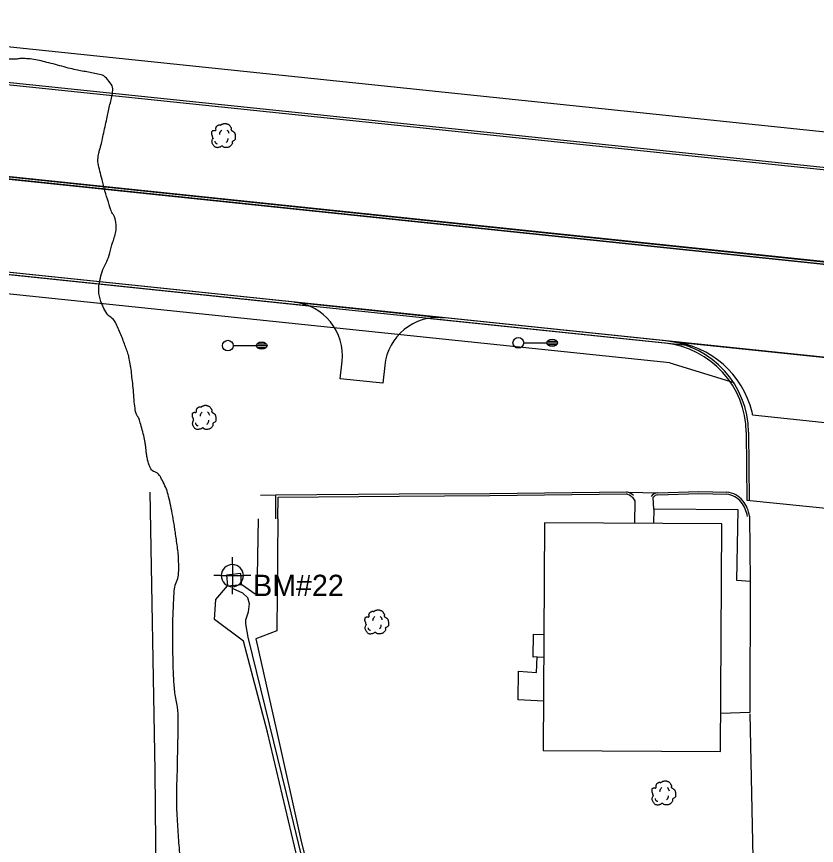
# Model space of a CAD drawing. Extents: x 2145380 to 2157287, y 139568 to 149130.
# Drawn here: x 2148786.6 to 2149010.8, y 142727.3 to 142959.6 of the extents above; entities that cross this region are included whole.
import ezdxf

# ---------------------------------------------------------------- set-up
doc = ezdxf.new("R2010")
doc.units = 0
for name, color, linetype in [('PR_PREVIOUSLY CONSTRUCTED', 7, 'Continuous'), ('SURV_Benchmark', 7, 'Continuous'), ('TOPO_Asphalt', 7, 'Continuous'), ('TOPO_Building', 7, 'Continuous'), ('TOPO_Concrete', 7, 'Continuous'), ('TOPO_Curb Back', 7, 'Continuous'), ('TOPO_DRAIN_Headwall', 7, 'Continuous'), ('TOPO_Fence', 7, 'Continuous'), ('TOPO_Flowline', 7, 'Continuous'), ('TOPO_Light Pole', 7, 'Continuous'), ('TOPO_Sidewalk', 7, 'Continuous'), ('TOPO_Tree', 7, 'Continuous')]:
    doc.layers.add(name, color=color, linetype=linetype)

# ---------------------------------------------------------------- blocks, each defined once
blk = doc.blocks.new('LP')
at = {"layer": 'TOPO_Light Pole'}
blk.add_line((3.81, 0), (20.32, 0), dxfattribs=at)
for points in [[(20.32, 0), (27.94, 0)], [(20.32, 0), (23.5, 0)], [(20.83, 1.27), (27.43, 1.27)], [(20.83, 1.27), (23.5, 1.27)], [(23.71, 1.27), (27.43, 1.27)], [(23.71, 0), (27.94, 0)], [(20.83, -1.27), (27.43, -1.27)], [(20.83, -1.27), (23.5, -1.27)], [(23.71, -1.27), (27.43, -1.27)]]:
    blk.add_lwpolyline(points, dxfattribs=at)
blk.add_circle((0, 0), 3.81, dxfattribs=at)
blk.add_ellipse((24.13, 0), major_axis=(3.81, 0), ratio=0.666667, dxfattribs=at)
blk = doc.blocks.new('TREE')
at = {"layer": 'TOPO_Tree'}
for points in [[(-14.1, -0.4), (-14.2, 0.5), (-14.4, 1.4), (-14.6, 2.3), (-14.8, 3.2), (-15.5, 4), (-15.7, 4.9), (-15.8, 5.6), (-15.7, 6.3), (-15.7, 7), (-15.6, 7.9), (-15.7, 8.8), (-15.1, 9.7), (-14.6, 10.4), (-13.8, 10.5), (-13, 10.7), (-12.2, 11), (-11.1, 10), (-10.4, 10.7), (-9.4, 11.7), (-10.3, 13.3), (-9.8, 14.4), (-9.6, 15.1), (-9.3, 15.9), (-8.8, 16.5), (-8.2, 17.3), (-7.5, 17.7), (-6.7, 18.1), (-6.1, 18.4), (-5.6, 18.6), (-5.1, 18.7), (-4.5, 18.7), (-4, 18.5), (-3.5, 18.1)], [(-3.5, 17.6), (-3.1, 18.3), (-2.6, 18.8), (-1.9, 19.2), (-1, 19.7), (-0.2, 20), (0.7, 20.2), (1.6, 20.5), (2.5, 20.8), (3.4, 20.8), (4.1, 20.7), (4.8, 20.5), (5.5, 20.2), (6.4, 19.9), (7.3, 19.7), (8.2, 19.2), (9.4, 18.4), (10, 17.2), (10.8, 16), (11.2, 15.3), (11.6, 14.6), (11.9, 13.9), (12.2, 13.1), (11.4, 12), (11.9, 11.2), (12, 11), (12.2, 10.9), (12.4, 10.7), (12.9, 10.4), (13.5, 10), (14, 9.7), (14.7, 9.2), (15.4, 8.7), (16.1, 8.1), (16.7, 7.5), (16.9, 6.7), (17.1, 6), (17.6, 4.4), (17.7, 2.8), (17.7, 1.2), (17.7, -0.2), (17.8, -2.2), (16.6, -3), (15.5, -3.8), (14.3, -4.6), (13.2, -5.3)], [(13.2, -5.3), (13.3, -5.8), (13.4, -6.3), (13.4, -6.7), (13.8, -8.5), (12.2, -10), (10.8, -11.5), (10, -12.3), (9.1, -12.8), (8.2, -13.1), (6, -13.8), (3.3, -13.6), (1.3, -13.1), (0.5, -12.9), (-0.1, -11.4), (-0.8, -11.5), (-2, -11.6), (-3.3, -12.8), (-4.5, -13.1), (-6.1, -13.5), (-7.8, -14), (-9.3, -13.6), (-11.4, -13.1), (-12.8, -11.4), (-14.1, -9.4), (-15.3, -7.3), (-15.6, -5.1), (-15.1, -3), (-14.9, -1.9), (-13.9, -0.8), (-13.5, 0.1)], [(-4.2, 5.1), (-4.5, 6.1), (-4.3, 7.2), (-3.8, 8.2), (-3.3, 9.3), (-2.7, 10.3), (-1.6, 11)], [(5.9, 11.2), (6.5, 10.7), (7, 10.2), (7.4, 9.5), (7.9, 8.6), (8.3, 7.6), (8.5, 6.6)], [(-11.4, -4.5), (-11.5, -5.4), (-11, -6.3), (-10.1, -7.2), (-9.3, -8), (-8.5, -8.3), (-7.7, -8.1)], [(4.8, -6.3), (5.7, -5.7), (6.3, -4.9), (6.8, -3.9), (7.4, -2.8), (7.6, -1.7), (7.5, -0.6)]]:
    blk.add_open_spline(points, degree=3, dxfattribs=at)
blk = doc.blocks.new('BM')
at = {"layer": 'SURV_Benchmark'}
for p, q in [((0, 2.49), (0, 4.15)), ((-2.49, 0), (-4.16, 0)), ((4.16, 0), (2.49, 0)), ((0, -4.16), (0, -2.49))]:
    blk.add_line(p, q, dxfattribs=at)
for points in [[(0, 2.49), (0, 2.49), (0, 0), (2.49, 0), (2.49, 0), (2.49, 0)], [(0, 2.49), (0, 2.49), (0, 0), (2.49, 0), (2.49, 0), (2.49, 0), (2.49, 0)], [(-2.5, 0), (-2.49, 0), (0, 0), (0, -2.49), (0, -2.49)], [(-2.5, 0), (-2.49, 0), (0, 0), (0, -2.49), (0, -2.49)]]:
    blk.add_lwpolyline(points, dxfattribs=at)
for start, end in [(90.0638, 180.0068), (0.0638, 90.0068), (0.0638, 90.0068), (180.0638, 270.0068), (180.0638, 270.0068), (269.9472, 359.9927)]:
    blk.add_arc((0, 0), 2.5, start, end, dxfattribs=at)

msp = doc.modelspace()

# ---------------------------------------------------------------- linework, layer by layer
at = {"layer": 'PR_PREVIOUSLY CONSTRUCTED'}
for p, q in [((2149379.97, 142851.96), (2148388.45, 142955.39)), ((2149380.04, 142852.62), (2148388.52, 142956.06)), ((2148648.2, 142954.77), (2149307.14, 142886.03)), ((2148648.27, 142955.44), (2149307.21, 142886.69)), ((2149377.27, 142826.1), (2148385.75, 142929.53)), ((2148968.45, 142868.08), (2148520.77, 142914.78)), ((2148969.78, 142862.57), (2148523.9, 142909.09)), ((2148969.78, 142862.57), (2148987.64, 142857.03)), ((2148991.15, 142843.14), (2148991.35, 142824.13)), ((2148991.82, 142843.15), (2148992.02, 142824.06)), ((2148991.35, 142824.13), (2149016.71, 142821.48))]:
    msp.add_line(p, q, dxfattribs=at)
msp.add_lwpolyline([(2148354.64, 143000.37), (2148649.38, 142965.37), (2149308.25, 142896.64)], dxfattribs=at)
for radius in [25.33, 26]:
    msp.add_arc((2148965.82, 142842.88), radius, 0.5969, 84.0443, dxfattribs=at)
at = {"layer": 'TOPO_Asphalt'}
for p, q in [((2148957.98, 142826.36), (2148966.39, 142826.14)), ((2148854.91, 142825.5), (2148859.39, 142825.54)), ((2148992.07, 142819.57), (2148992.3, 142801.27))]:
    msp.add_line(p, q, dxfattribs=at)
msp.add_lwpolyline([(2148994.97, 142498.82), (2148995.35, 142547.45), (2148995.28, 142552.46), (2148994.65, 142596.26), (2148993.83, 142660.68), (2148993.19, 142719.46), (2148992.3, 142764.15)], dxfattribs=at)
at = {"layer": 'TOPO_Building'}
msp.add_lwpolyline([(2148934.61, 142817.78), (2148934.24, 142753.87), (2148983.91, 142753.59), (2148984.27, 142817.5)], close=True, dxfattribs=at)
at = {"layer": 'TOPO_Concrete'}
msp.add_line((2148854.05, 142797.42), (2148854.37, 142818.9), dxfattribs=at)
for points in [[(2148864.48, 142879.55), (2148906.25, 142875.19)], [(2149043.17, 142860.9), (2148970.23, 142868.51)], [(2148889.78, 142861.83), (2148889.26, 142856.85), (2148877.33, 142858.1), (2148877.84, 142863.07)], [(2148992.87, 142848.02), (2149016.78, 142845.52)], [(2148983.97, 142764.42), (2148992.29, 142764.62), (2148992.4, 142801.26), (2148988.56, 142801.56), (2148988.88, 142821.35), (2148965.29, 142821.54), (2148965.12, 142817.61)], [(2148859.83, 142818.84), (2148859.54, 142787.46), (2148853.65, 142785.21), (2148859.41, 142759.5), (2148866.28, 142728.91), (2148877.87, 142682.05), (2148890.43, 142629.95), (2148905.18, 142567.34), (2148908.05, 142555.05)], [(2148908.96, 142551.16), (2148916.53, 142518.79), (2148913.19, 142518.18), (2148887.51, 142628.98), (2148872.03, 142695.1), (2148856.96, 142759.03), (2148850.16, 142784.6), (2148842.05, 142790.64), (2148842.45, 142796.25)], [(2148934.32, 142767.73), (2148927.19, 142768.14), (2148927.26, 142776.19), (2148932.37, 142775.8), (2148932.57, 142780.17), (2148934.39, 142780.11)]]:
    msp.add_lwpolyline(points, dxfattribs=at)
for centre, radius, start, end in [((2148862.93, 142864.63), 15, 354.0443, 84.0449), ((2148904.7, 142860.27), 15, 84.0443, 174.0443), ((2148967.53, 142842.65), 26, 13.5154, 84.0443), ((2148990.38, 142848.15), 2.5, 357.0161, 13.5154)]:
    msp.add_arc(centre, radius, start, end, dxfattribs=at)
at = {"layer": 'TOPO_Curb Back'}
for points in [[(2148388.45, 142955.39), (2149379.97, 142851.96)], [(2148388.52, 142956.06), (2149380.04, 142852.62)], [(2149377.27, 142826.1), (2148385.75, 142929.53)], [(2148869.36, 142878.41), (2148515.02, 142915.38)], [(2148975.39, 142867.35), (2148901.65, 142875.04)], [(2148859.23, 142818.84), (2148859.26, 142825.54), (2148893.86, 142825.85), (2148919.24, 142825.97), (2148957.66, 142826.47)], [(2148966.38, 142826.14), (2148977.87, 142826.53), (2148985.74, 142826.33)], [(2148859.83, 142818.84), (2148859.86, 142824.94), (2148893.87, 142825.25), (2148919.25, 142825.37), (2148957.57, 142825.86)], [(2148966.37, 142825.54), (2148977.87, 142825.93), (2148985.71, 142825.73)]]:
    msp.add_lwpolyline(points, dxfattribs=at)
for centre, radius, start, end in [((2148956.2, 142821.69), 4.99, 48.3767, 72.9726), ((2148966.29, 142824.1), 2.04, 87.6695, 149.4811), ((2148985.16, 142819.9), 6.46, 38.5472, 84.8232), ((2148956.2, 142821.69), 4.39, 48.3772, 71.787), ((2148966.29, 142824.1), 1.44, 86.8548, 149.4882), ((2148985.16, 142819.9), 5.86, 38.5222, 84.6393), ((2148983.54, 142818.52), 8.59, 7.044, 39.028), ((2148983.54, 142818.52), 7.99, 7.0443, 39.0437)]:
    msp.add_arc(centre, radius, start, end, dxfattribs=at)
at = {"layer": 'TOPO_DRAIN_Headwall'}
for points in [[(2148849.64, 142800.43), (2148849.42, 142803.49), (2148845.45, 142803.07), (2148845.73, 142800.08)], [(2148842.45, 142796.25), (2148845.73, 142800.08), (2148849.74, 142800.47), (2148853.41, 142797.82)]]:
    msp.add_lwpolyline(points, dxfattribs=at)
at = {"layer": 'TOPO_Fence'}
msp.add_lwpolyline([(2148827.14, 142474.52), (2148826.96, 142497.07), (2148826.44, 142636.19), (2148825.4, 142748.18), (2148823.99, 142826.3)], dxfattribs=at)
at = {"layer": 'TOPO_Flowline'}
msp.add_lwpolyline([(2148871.62, 142703.14), (2148862.27, 142741.82), (2148851.45, 142785.64), (2148850.86, 142789.42), (2148850.88, 142790.57), (2148851.56, 142792.78), (2148851.88, 142795.07), (2148851.39, 142796.7), (2148850.04, 142798.04), (2148847.3, 142799.21)], dxfattribs=at)
at = {"layer": 'TOPO_Sidewalk'}
msp.add_line((2148965.29, 142821.54), (2148965.05, 142824.83), dxfattribs=at)
for points in [[(2148959.14, 142824.98), (2148959.89, 142823.89), (2148959.81, 142817.64)], [(2148932.57, 142780.17), (2148931.42, 142780.12), (2148931.52, 142786.55), (2148934.43, 142786.43)]]:
    msp.add_lwpolyline(points, dxfattribs=at)
at = {"layer": 'TOPO_Tree'}
msp.add_open_spline([(2148833.6, 142474.59), (2148833.37, 142476.18), (2148833.14, 142477.78), (2148832.91, 142479.38), (2148832.04, 142485.3), (2148832.63, 142491.35), (2148832.57, 142497.33), (2148832.55, 142499.89), (2148832.55, 142502.45), (2148832.51, 142505), (2148832.49, 142506.29), (2148832.43, 142507.57), (2148832.39, 142508.86), (2148832.23, 142513.51), (2148831.83, 142518.17), (2148831.73, 142522.82), (2148831.6, 142529.42), (2148832.09, 142536.02), (2148832.52, 142542.62), (2148832.69, 142545.24), (2148832.98, 142547.86), (2148833.12, 142550.48), (2148833.2, 142552.08), (2148833.27, 142553.68), (2148833.3, 142555.29), (2148833.38, 142558.3), (2148833.45, 142561.31), (2148833.52, 142564.32), (2148833.59, 142567.63), (2148833.66, 142570.93), (2148833.73, 142574.24), (2148833.81, 142577.75), (2148832.95, 142581.24), (2148832.85, 142584.75), (2148832.66, 142591.28), (2148832.59, 142597.89), (2148833.46, 142604.4), (2148833.88, 142607.51), (2148834.4, 142610.58), (2148834.83, 142613.68), (2148835, 142614.84), (2148835.24, 142616), (2148835.3, 142617.17), (2148835.34, 142618.07), (2148835.28, 142618.97), (2148835.27, 142619.87), (2148835.16, 142624.87), (2148835.04, 142629.88), (2148834.95, 142634.88), (2148834.86, 142639.76), (2148834.86, 142644.63), (2148834.86, 142649.51), (2148834.87, 142655.24), (2148835.27, 142660.96), (2148835.69, 142666.68), (2148835.8, 142668.15), (2148836.38, 142669.57), (2148836.4, 142671.04), (2148836.44, 142673.96), (2148836.3, 142676.89), (2148836.14, 142679.81), (2148835.89, 142684.2), (2148835.65, 142688.58), (2148835.3, 142692.96), (2148834.88, 142698.11), (2148833.81, 142703.2), (2148833.46, 142708.36), (2148833.39, 142709.39), (2148833.39, 142710.42), (2148833.32, 142711.44), (2148833.22, 142712.88), (2148833.12, 142714.31), (2148833.02, 142715.74), (2148832.61, 142721.54), (2148832.12, 142727.33), (2148831.75, 142733.14), (2148831.33, 142739.72), (2148831.62, 142746.32), (2148831.73, 142752.91), (2148831.77, 142755.11), (2148831.83, 142757.32), (2148831.87, 142759.52), (2148831.89, 142760.38), (2148831.89, 142761.24), (2148831.88, 142762.1), (2148831.81, 142766.1), (2148830.84, 142770.04), (2148830.64, 142774.03), (2148830.45, 142778), (2148830.4, 142781.96), (2148830.38, 142785.93), (2148830.36, 142790.05), (2148830.52, 142794.16), (2148830.76, 142798.27), (2148830.87, 142800.24), (2148831.98, 142802.09), (2148832, 142804.04), (2148832.06, 142808.02), (2148831.52, 142812.06), (2148830.92, 142816.06), (2148830.49, 142818.94), (2148829.96, 142821.77), (2148829.31, 142824.61), (2148828.82, 142826.69), (2148827.93, 142828.63), (2148826.93, 142830.51), (2148826.26, 142831.8), (2148824.39, 142832.2), (2148823.87, 142833.57), (2148823.42, 142834.78), (2148823.15, 142836.03), (2148822.96, 142837.3), (2148822.83, 142838.23), (2148822.79, 142839.17), (2148822.62, 142840.09), (2148822.24, 142842.21), (2148821.67, 142844.29), (2148821.05, 142846.35), (2148820.76, 142847.31), (2148820.04, 142848.13), (2148819.89, 142849.12), (2148819.48, 142851.69), (2148819.42, 142854.31), (2148819.1, 142856.89), (2148818.84, 142859.06), (2148818.63, 142861.24), (2148818.23, 142863.4), (2148817.93, 142864.95), (2148817.33, 142866.41), (2148816.8, 142867.9), (2148816.18, 142869.66), (2148815.46, 142871.37), (2148814.7, 142873.06), (2148813.9, 142874.84), (2148812, 142875.89), (2148811.12, 142877.71), (2148809.81, 142880.44), (2148809.42, 142883.63), (2148810.06, 142886.4), (2148810.59, 142888.73), (2148811.97, 142890.96), (2148812.63, 142893.32), (2148813.49, 142896.41), (2148814.73, 142899.83), (2148814.21, 142902.9), (2148814.06, 142903.74), (2148813.33, 142904.47), (2148813.05, 142905.32), (2148812.04, 142908.41), (2148811.08, 142911.54), (2148810.33, 142914.76), (2148809.83, 142916.87), (2148809.17, 142919.06), (2148809.57, 142921.15), (2148809.78, 142922.2), (2148810.14, 142923.24), (2148810.37, 142924.29), (2148810.87, 142926.54), (2148811.37, 142928.78), (2148811.87, 142931.03), (2148812.26, 142932.8), (2148812.65, 142934.58), (2148813.04, 142936.36), (2148813.41, 142938.05), (2148813.76, 142939.87), (2148812.46, 142941.53), (2148811.12, 142943.24), (2148809.36, 142943.45), (2148807.61, 142943.85), (2148805.84, 142944.24), (2148804.04, 142944.49), (2148802.28, 142944.93), (2148799.85, 142945.52), (2148797.45, 142946.24), (2148795, 142946.83), (2148792.95, 142947.33), (2148790.88, 142947.77), (2148788.78, 142947.88), (2148787.69, 142947.93), (2148786.61, 142947.69), (2148785.52, 142947.7), (2148782.65, 142947.71), (2148779.78, 142947.71), (2148776.91, 142947.95), (2148773.55, 142948.23), (2148770.24, 142948.78), (2148766.9, 142949.15), (2148764.11, 142949.45), (2148761.29, 142949.85), (2148758.51, 142949.69), (2148757.66, 142949.64), (2148756.89, 142949.1), (2148756.05, 142948.91), (2148751.91, 142947.98), (2148747.77, 142947.03), (2148743.52, 142946.46), (2148737.79, 142945.69), (2148732.06, 142945.47), (2148726.33, 142945.29), (2148723.4, 142945.19), (2148720.46, 142946.1), (2148717.54, 142945.74), (2148716.59, 142945.63), (2148715.7, 142945.22), (2148714.75, 142945.08), (2148711.94, 142944.63), (2148709.12, 142944.2), (2148706.31, 142943.75), (2148704.92, 142943.53), (2148703.54, 142943.3), (2148702.15, 142943.09), (2148700.25, 142942.79), (2148698.31, 142942.85), (2148696.39, 142942.7), (2148695.15, 142942.6), (2148693.93, 142942.46), (2148692.71, 142942.25), (2148691.53, 142942.06), (2148690.46, 142941.49), (2148689.47, 142940.79), (2148688.73, 142940.27), (2148688.29, 142939.45), (2148687.57, 142938.95), (2148686.7, 142938.35), (2148685.68, 142937.95), (2148684.84, 142937.3), (2148682.24, 142935.29), (2148679.73, 142933.16), (2148677.12, 142931.16), (2148676.09, 142930.37), (2148675.06, 142929.59), (2148674.01, 142928.83), (2148673.14, 142928.2), (2148672.22, 142927.67), (2148671.29, 142927.12), (2148670.55, 142926.69), (2148669.75, 142926.39), (2148668.96, 142926.15), (2148667.95, 142925.84), (2148666.74, 142925.91), (2148665.74, 142926.5), (2148664.92, 142927), (2148664.39, 142927.65), (2148663.85, 142928.38), (2148662.72, 142929.9), (2148662.37, 142931.78), (2148661.13, 142933.26), (2148660.14, 142934.43), (2148658.92, 142935.28), (2148657.53, 142935.86), (2148656.52, 142936.28), (2148655.35, 142936.01), (2148654.36, 142936.41), (2148653.21, 142936.88), (2148652.11, 142937.44), (2148651.13, 142938.26), (2148650.35, 142938.91), (2148649.73, 142939.63), (2148649.13, 142940.4), (2148648.58, 142941.13), (2148648.36, 142942.04), (2148647.78, 142942.78), (2148647.11, 142943.63), (2148646.32, 142944.57), (2148645.28, 142944.68), (2148643.78, 142944.83), (2148642.27, 142944.82), (2148640.78, 142944.93), (2148639.51, 142945.03), (2148638.25, 142945.18), (2148636.98, 142945.24), (2148633.48, 142945.4), (2148629.97, 142944.78), (2148626.46, 142944.72), (2148621.45, 142944.64), (2148616.42, 142944.37), (2148611.42, 142944.9), (2148609.16, 142945.15), (2148606.91, 142945.47), (2148604.66, 142945.78), (2148602.56, 142946.06), (2148600.46, 142946.48), (2148598.35, 142946.68), (2148597.28, 142946.78), (2148596.2, 142946.53), (2148595.13, 142946.52), (2148592.97, 142946.49), (2148590.8, 142946.43), (2148588.63, 142946.46), (2148583.27, 142946.51), (2148577.91, 142946.59), (2148572.55, 142946.64), (2148568.65, 142946.69), (2148564.75, 142946.66), (2148560.84, 142946.74), (2148558.7, 142946.78), (2148556.57, 142947.1), (2148554.44, 142947.3), (2148553.02, 142947.43), (2148551.6, 142947.75), (2148550.18, 142947.76), (2148549.23, 142947.76), (2148548.28, 142947.59), (2148547.34, 142947.52), (2148545.16, 142947.37), (2148542.98, 142947.28), (2148540.81, 142947.09), (2148539.18, 142946.95), (2148537.56, 142946.74), (2148535.93, 142946.55), (2148533.67, 142946.3), (2148531.41, 142946.01), (2148529.15, 142945.67), (2148528.22, 142945.52), (2148527.37, 142945.07), (2148526.53, 142944.58), (2148525.57, 142944.02), (2148524.79, 142943.35), (2148524.01, 142942.56), (2148523.21, 142941.75), (2148522.49, 142940.94), (2148522.09, 142939.88), (2148521.79, 142939.07), (2148521.64, 142938.25), (2148521.57, 142937.42), (2148521.47, 142936.34), (2148521.36, 142935.26), (2148521.35, 142934.17), (2148521.34, 142932.66), (2148521.34, 142931.14), (2148521.38, 142929.63), (2148521.43, 142927.81), (2148521.53, 142926), (2148521.62, 142924.19), (2148521.71, 142922.57), (2148521.86, 142920.95), (2148522.12, 142919.34), (2148522.3, 142918.22), (2148522.68, 142917.15), (2148523.16, 142916.12), (2148523.59, 142915.21), (2148524.11, 142914.36), (2148524.56, 142913.47), (2148525.33, 142911.89), (2148526.13, 142910.37), (2148526.68, 142908.66), (2148527.25, 142906.88), (2148527.29, 142905.07), (2148527.28, 142903.26), (2148527.27, 142901.09), (2148527.06, 142898.92), (2148527.09, 142896.75), (2148527.1, 142895.48), (2148527.25, 142894.21), (2148527.22, 142892.94), (2148527.17, 142890.95), (2148527.02, 142888.97), (2148526.96, 142886.98), (2148526.78, 142881.5), (2148526.62, 142876.02), (2148526.56, 142870.55), (2148526.52, 142867.92), (2148526.64, 142865.3), (2148526.77, 142862.67), (2148526.83, 142861.5), (2148527.08, 142860.34), (2148527.08, 142859.17), (2148527.09, 142857.55), (2148527.07, 142855.93), (2148527.05, 142854.31), (2148526.99, 142848.4), (2148526.91, 142842.49), (2148526.84, 142836.59), (2148526.79, 142831.71), (2148526.67, 142826.83), (2148526.92, 142821.96), (2148527.14, 142817.55), (2148527.85, 142813.2), (2148528.37, 142808.83), (2148528.71, 142805.91), (2148529.6, 142803.01), (2148529.54, 142800.08), (2148529.47, 142796.99), (2148529.08, 142793.89), (2148528.87, 142790.79), (2148527.94, 142777.27), (2148527.01, 142763.73), (2148526.26, 142750.21), (2148526.09, 142747.23), (2148528.18, 142744.45), (2148528.18, 142741.46), (2148528.18, 142738.58), (2148528.15, 142735.69), (2148528.06, 142732.81), (2148527.85, 142726), (2148527.55, 142719.19), (2148527.37, 142712.39), (2148527.24, 142707.51), (2148527.3, 142702.63), (2148527.62, 142697.76), (2148527.86, 142694.21), (2148528.53, 142690.71), (2148529.13, 142687.21), (2148529.42, 142685.56), (2148530.21, 142683.99), (2148530.24, 142682.31), (2148530.28, 142679.49), (2148530.26, 142676.67), (2148530.25, 142673.85), (2148530.23, 142667.2), (2148530.21, 142660.55), (2148530.18, 142653.91), (2148530.16, 142647.07), (2148529.91, 142640.24), (2148529.89, 142633.41), (2148529.88, 142630.97), (2148530.26, 142628.54), (2148530.6, 142626.12), (2148530.76, 142624.93), (2148531.13, 142623.79), (2148531.28, 142622.6), (2148531.7, 142619.29), (2148531.9, 142615.95), (2148531.65, 142612.63), (2148531.33, 142608.37), (2148530.93, 142604.11), (2148530.45, 142599.86), (2148530.14, 142597.14), (2148529.82, 142594.43), (2148529.46, 142591.72), (2148529.07, 142588.82), (2148528.29, 142585.98), (2148528.01, 142583.08), (2148527.91, 142582.04), (2148527.83, 142581.01), (2148527.74, 142579.98), (2148527.65, 142578.99), (2148527.55, 142578), (2148527.46, 142577.01), (2148527.25, 142574.56), (2148527.15, 142572.11), (2148527.19, 142569.66), (2148527.27, 142563.85), (2148527.48, 142558.04), (2148527.7, 142552.23), (2148527.92, 142546.64), (2148528.37, 142541.07), (2148528.48, 142535.48), (2148528.54, 142532.13), (2148528.43, 142528.77), (2148528.34, 142525.41), (2148528.22, 142521.16), (2148528.04, 142516.91), (2148527.92, 142512.66), (2148527.87, 142510.84), (2148527.84, 142509.02), (2148527.86, 142507.19), (2148527.87, 142506.09), (2148528.07, 142504.99), (2148528.08, 142503.89), (2148528.1, 142502.77), (2148528.1, 142501.66), (2148528.11, 142500.54), (2148528.12, 142498.26), (2148528.14, 142495.98), (2148528.12, 142493.7), (2148528.08, 142489.18), (2148527.76, 142484.66), (2148527.63, 142480.14), (2148527.56, 142477.36), (2148527.43, 142474.58), (2148527.48, 142471.79), (2148527.48, 142471.73), (2148527.48, 142471.67), (2148527.48, 142471.61)], degree=3, dxfattribs=at)

# ---------------------------------------------------------------- block references
at = {"layer": 'SURV_Benchmark', "xscale": 1.25, "yscale": 1.25}
msp.add_blockref('BM', (2148847.06, 142802.93), dxfattribs=at)
at = {"layer": 'TOPO_Light Pole', "xscale": 0.39370000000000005, "yscale": 0.3937000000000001}
for p in [(2148845.78, 142867.41), (2148927.25, 142868.19)]:
    msp.add_blockref('LP', p, dxfattribs=at)
at = {"layer": 'TOPO_Tree', "xscale": 0.19685000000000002, "yscale": 0.19685000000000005}
for p in [(2148844.39, 142925.62), (2148838.95, 142846.61), (2148887.34, 142789.28), (2148967.84, 142741.34)]:
    msp.add_blockref('TREE', p, dxfattribs=at)

# ---------------------------------------------------------------- texts
at = {"layer": 'SURV_Benchmark'}
msp.add_text('BM#22', height=6, dxfattribs=at).set_placement((2148852.88, 142797.18))

doc.saveas('drawing.dxf')
